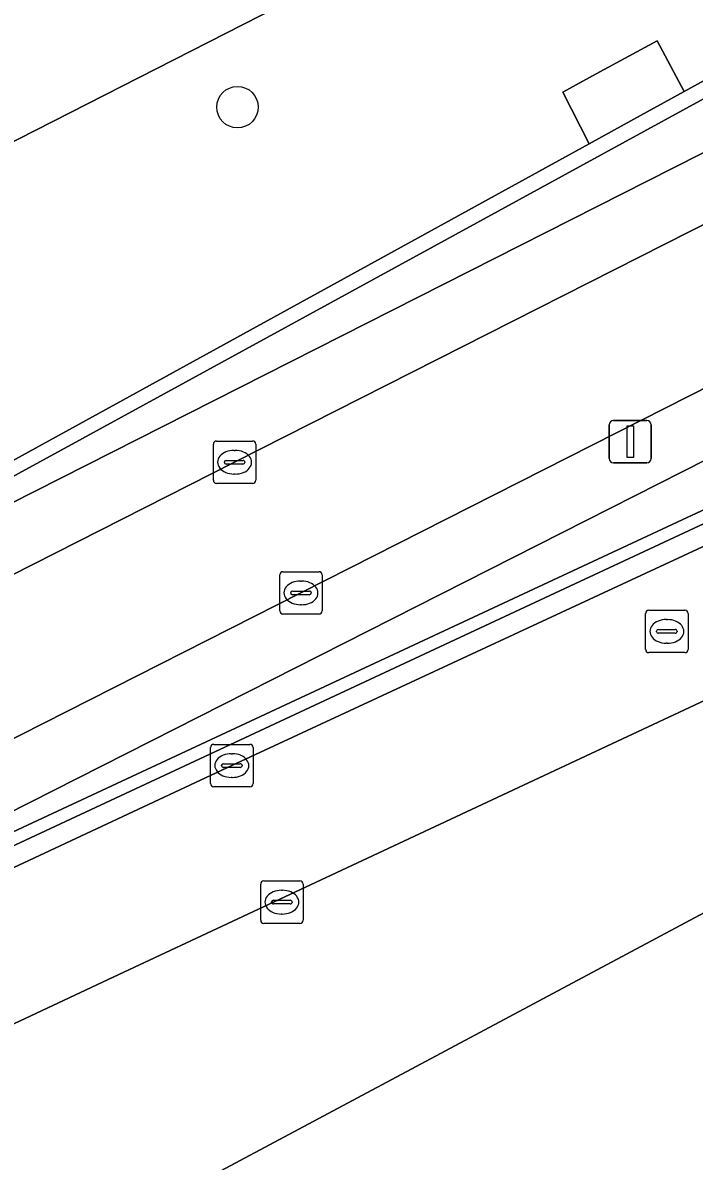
# Model space of a CAD drawing. Extents: x 156141 to 158132, y 385651 to 388333.
# Drawn here: x 157358.43 to 157374.28, y 387520.7 to 387547.56 of the extents above; entities that cross this region are included whole.
import ezdxf

# ---------------------------------------------------------------- set-up
doc = ezdxf.new("R2010")
doc.units = 0
for name, color, linetype in [('IMGEO_Berm_open', 7, 'Continuous'), ('IMGEO_Boom', 7, 'Continuous'), ('IMGEO_Erf', 7, 'Continuous'), ('IMGEO_Fietspad_gesloten', 7, 'Continuous'), ('IMGEO_Groenvoorziening', 7, 'Continuous'), ('IMGEO_Kolk', 7, 'Continuous'), ('IMGEO_Lichtmast', 7, 'Continuous'), ('IMGEO_Muur', 7, 'Continuous'), ('IMGEO_Rijbaan_lokaal_open', 7, 'Continuous'), ('IMGEO_Rioolput', 7, 'Continuous'), ('IMGEO_Terreindeel_open', 7, 'Continuous'), ('IMGEO_Voetpad_open', 7, 'Continuous')]:
    doc.layers.add(name, color=color, linetype=linetype)

msp = doc.modelspace()

# ---------------------------------------------------------------- linework, layer by layer
at = {"layer": 'IMGEO_Berm_open'}
for points in [[(157373.795, 387544.141), (157378.505, 387546.525), (157377.698, 387547.51), (157373.093, 387544.994), (157343.055, 387528.581)], [(157378.792, 387538.068), (157383.597, 387540.307), (157382.715, 387541.384), (157378.02, 387539.006), (157346.012, 387522.797)]]:
    msp.add_lwpolyline(points, close=True, dxfattribs=at)
at = {"layer": 'IMGEO_Boom'}
msp.add_circle((157363.498, 387545.571), 0.489, dxfattribs=at)
at = {"layer": 'IMGEO_Erf'}
msp.add_lwpolyline([(157379.613, 387529.283), (157358.019, 387517.762), (157356.251, 387516.84), (157344.9, 387511.007), (157339.276, 387508.13), (157339.22, 387508.503), (157324.395, 387501.042), (157323.609, 387500.647), (157323.678, 387500.51), (157322.97, 387500.144), (157322.692, 387500), (157312.546, 387494.751), (157311.882, 387494.407), (157311.835, 387494.383), (157310.964, 387493.932), (157306.227, 387491.496), (157306.26, 387491.446), (157305.466, 387491.038), (157285.18, 387480.598), (157270.563, 387471.967), (157270.876, 387471.499), (157312.715, 387408.272)], dxfattribs=at)
at = {"layer": 'IMGEO_Fietspad_gesloten'}
msp.add_lwpolyline([(157313.764, 387508.162), (157329.667, 387516.208), (157364.993, 387534.111), (157377.031, 387540.208), (157381.729, 387542.588), (157379.49, 387545.322), (157374.783, 387542.94), (157363.427, 387537.192), (157341.77, 387526.216), (157328.105, 387519.298), (157300.529, 387505.349), (157302.148, 387502.273)], close=True, dxfattribs=at)
at = {"layer": 'IMGEO_Groenvoorziening'}
msp.add_lwpolyline([(157323.29, 387580.953), (157327.309, 387575.543), (157341.775, 387547.081), (157346.037, 387538.566), (157373.455, 387552.532), (157362.156, 387564.319)], dxfattribs=at)
msp.add_lwpolyline([(157346.037, 387538.566), (157348.955, 387532.735), (157349.213, 387532.301), (157371.804, 387544.708), (157371.177, 387545.927), (157371.971, 387546.358), (157373.405, 387547.136), (157374.043, 387545.938), (157377.452, 387547.81), (157375.452, 387550.252), (157375.561, 387550.335), (157373.455, 387552.532)], close=True, dxfattribs=at)
at = {"layer": 'IMGEO_Kolk'}
for p, q in [((157363.005, 387537.693), (157363.857, 387537.693)), ((157362.93, 387536.767), (157362.93, 387537.619)), ((157363.418, 387537.473), (157363.443, 387537.473)), ((157363.931, 387537.619), (157363.931, 387536.767)), ((157363.189, 387537.187), (157363.189, 387537.199)), ((157363.627, 387537.15), (157363.229, 387537.15)), ((157363.232, 387537.236), (157363.63, 387537.236)), ((157363.673, 387537.199), (157363.673, 387537.187)), ((157363.441, 387536.913), (157363.416, 387536.913)), ((157363.857, 387536.693), (157363.005, 387536.693)), ((157364.497, 387533.684), (157364.497, 387534.536)), ((157364.572, 387534.61), (157365.424, 387534.61)), ((157365.498, 387534.536), (157365.498, 387533.684)), ((157364.799, 387534.153), (157365.197, 387534.153)), ((157364.985, 387534.39), (157365.01, 387534.39)), ((157364.756, 387534.104), (157364.756, 387534.116)), ((157365.194, 387534.067), (157364.796, 387534.067)), ((157365.24, 387534.116), (157365.24, 387534.104)), ((157365.424, 387533.61), (157364.572, 387533.61)), ((157365.008, 387533.83), (157364.983, 387533.83)), ((157362.865, 387529.61), (157362.865, 387530.462)), ((157362.94, 387530.536), (157363.792, 387530.536)), ((157363.866, 387530.462), (157363.866, 387529.61)), ((157363.353, 387530.316), (157363.378, 387530.316)), ((157363.124, 387530.03), (157363.124, 387530.042)), ((157363.562, 387529.993), (157363.164, 387529.993)), ((157363.167, 387530.079), (157363.565, 387530.079)), ((157363.608, 387530.042), (157363.608, 387530.03)), ((157363.376, 387529.756), (157363.351, 387529.756)), ((157363.792, 387529.536), (157362.94, 387529.536)), ((157364.047, 387526.387), (157364.047, 387527.239)), ((157364.122, 387527.313), (157364.974, 387527.313)), ((157365.048, 387527.239), (157365.048, 387526.387)), ((157364.535, 387527.093), (157364.56, 387527.093)), ((157364.306, 387526.807), (157364.306, 387526.819)), ((157364.744, 387526.77), (157364.346, 387526.77)), ((157364.349, 387526.856), (157364.747, 387526.856)), ((157364.79, 387526.819), (157364.79, 387526.807)), ((157364.558, 387526.533), (157364.533, 387526.533)), ((157364.974, 387526.313), (157364.122, 387526.313))]:
    msp.add_line(p, q, dxfattribs=at)
for points in [[(157363.005, 387537.693), (157363.857, 387537.693)], [(157362.93, 387536.767), (157362.93, 387537.619)], [(157363.931, 387537.619), (157363.931, 387536.767)], [(157363.857, 387536.693), (157363.005, 387536.693)], [(157364.497, 387533.684), (157364.497, 387534.536)], [(157364.572, 387534.61), (157365.424, 387534.61)], [(157365.498, 387534.536), (157365.498, 387533.684)], [(157365.424, 387533.61), (157364.572, 387533.61)], [(157362.865, 387529.61), (157362.865, 387530.462)], [(157362.94, 387530.536), (157363.792, 387530.536)], [(157363.866, 387530.462), (157363.866, 387529.61)], [(157363.792, 387529.536), (157362.94, 387529.536)], [(157364.047, 387526.387), (157364.047, 387527.239)], [(157364.122, 387527.313), (157364.974, 387527.313)], [(157365.048, 387527.239), (157365.048, 387526.387)], [(157364.974, 387526.313), (157364.122, 387526.313)]]:
    msp.add_lwpolyline(points, dxfattribs=at)
for centre, radius, start, end in [((157363.007, 387537.617), 0.0765, 91.552, 178.448), ((157363.007, 387537.617), 0.0765, 91.552, 178.448), ((157363.855, 387537.617), 0.0765, 1.552, 88.448), ((157363.855, 387537.617), 0.0765, 1.552, 88.448), ((157363.229, 387537.196), 0.0403, 85.8775, 175.7526), ((157363.226, 387537.186), 0.0366, 178.938, 274.7102), ((157363.63, 387537.193), 0.043, 264.8664, 352.4533), ((157363.634, 387537.198), 0.0386, 1.7309, 96.639), ((157363.007, 387536.769), 0.0765, 181.552, 268.448), ((157363.007, 387536.769), 0.0765, 181.552, 268.448), ((157363.855, 387536.769), 0.0765, 271.552, 358.448), ((157363.855, 387536.769), 0.0765, 271.552, 358.448), ((157364.574, 387534.534), 0.0765, 91.552, 178.448), ((157364.574, 387534.534), 0.0765, 91.552, 178.448), ((157365.422, 387534.534), 0.0765, 1.552, 88.448), ((157365.422, 387534.534), 0.0765, 1.552, 88.448), ((157364.796, 387534.113), 0.0403, 85.8775, 175.7526), ((157365.201, 387534.115), 0.0386, 1.7309, 96.639), ((157364.793, 387534.103), 0.0366, 178.938, 274.7102), ((157365.197, 387534.11), 0.043, 264.8664, 352.4533), ((157364.574, 387533.686), 0.0765, 181.552, 268.448), ((157364.574, 387533.686), 0.0765, 181.552, 268.448), ((157365.422, 387533.686), 0.0765, 271.552, 358.448), ((157365.422, 387533.686), 0.0765, 271.552, 358.448), ((157362.942, 387530.46), 0.0765, 91.552, 178.448), ((157362.942, 387530.46), 0.0765, 91.552, 178.448), ((157363.79, 387530.46), 0.0765, 1.552, 88.448), ((157363.79, 387530.46), 0.0765, 1.552, 88.448), ((157363.164, 387530.039), 0.0403, 85.8775, 175.7526), ((157363.161, 387530.029), 0.0366, 178.938, 274.7102), ((157363.565, 387530.036), 0.043, 264.8664, 352.4533), ((157363.569, 387530.041), 0.0386, 1.7309, 96.639), ((157362.942, 387529.612), 0.0765, 181.552, 268.448), ((157362.942, 387529.612), 0.0765, 181.552, 268.448), ((157363.79, 387529.612), 0.0765, 271.552, 358.448), ((157363.79, 387529.612), 0.0765, 271.552, 358.448), ((157364.124, 387527.237), 0.0765, 91.552, 178.448), ((157364.124, 387527.237), 0.0765, 91.552, 178.448), ((157364.972, 387527.237), 0.0765, 1.552, 88.448), ((157364.972, 387527.237), 0.0765, 1.552, 88.448), ((157364.346, 387526.816), 0.0403, 85.8775, 175.7526), ((157364.343, 387526.806), 0.0366, 178.938, 274.7102), ((157364.747, 387526.813), 0.043, 264.8664, 352.4533), ((157364.751, 387526.818), 0.0386, 1.7309, 96.639), ((157364.124, 387526.389), 0.0765, 181.552, 268.448), ((157364.124, 387526.389), 0.0765, 181.552, 268.448), ((157364.972, 387526.389), 0.0765, 271.552, 358.448), ((157364.972, 387526.389), 0.0765, 271.552, 358.448)]:
    msp.add_arc(centre, radius, start, end, dxfattribs=at)
for centre, major_axis, ratio, start_param, end_param in [((157363.417, 387537.193), (-0.387, 0.002), 0.722429, 4.712389, 7.853982), ((157363.442, 387537.193), (-0.39, 0.002), 0.717154, 1.570796, 4.712389), ((157364.984, 387534.11), (-0.387, 0.002), 0.722429, 4.712389, 7.853982), ((157365.009, 387534.11), (-0.39, 0.002), 0.717154, 1.570796, 4.712389), ((157363.352, 387530.036), (-0.387, 0.002), 0.722429, 4.712389, 7.853982), ((157363.377, 387530.036), (-0.39, 0.002), 0.717154, 1.570796, 4.712389), ((157364.534, 387526.813), (-0.387, 0.002), 0.722429, 4.712389, 7.853982), ((157364.559, 387526.813), (-0.39, 0.002), 0.717154, 1.570796, 4.712389)]:
    msp.add_ellipse(centre, major_axis=major_axis, ratio=ratio, start_param=start_param, end_param=end_param, dxfattribs=at)
at = {"layer": 'IMGEO_Lichtmast'}
for p, q in [((157372.377, 387538.178), (157373.167, 387538.178)), ((157373.167, 387538.178), (157372.377, 387538.178)), ((157372.277, 387537.278), (157372.277, 387538.078)), ((157372.277, 387538.078), (157372.277, 387537.278)), ((157373.267, 387538.078), (157373.267, 387537.278)), ((157373.267, 387537.278), (157373.267, 387538.078)), ((157373.167, 387537.178), (157372.377, 387537.178)), ((157372.377, 387537.178), (157373.167, 387537.178))]:
    msp.add_line(p, q, dxfattribs=at)
msp.add_lwpolyline([(157372.697, 387538.053), (157372.847, 387538.053), (157372.847, 387537.303), (157372.697, 387537.303), (157372.697, 387538.053)], dxfattribs=at)
for centre, start, end in [((157372.377, 387538.078), 90, 180), ((157372.377, 387538.078), 90, 180), ((157373.167, 387538.078), 0, 90), ((157373.167, 387538.078), 360, 90), ((157372.377, 387537.278), 180, 270), ((157372.377, 387537.278), 180, 270), ((157373.167, 387537.278), 270, 0), ((157373.167, 387537.278), 270, 0)]:
    msp.add_arc(centre, 0.1, start, end, dxfattribs=at)
at = {"layer": 'IMGEO_Muur'}
for points in [[(157342.893, 387528.83), (157299.708, 387506.976), (157299.852, 387506.692), (157343.055, 387528.581), (157373.093, 387544.994), (157377.698, 387547.51), (157377.452, 387547.81), (157374.043, 387545.938), (157372.854, 387545.285), (157371.804, 387544.708), (157349.213, 387532.301)], [(157302.923, 387500.631), (157346.108, 387522.505), (157376.998, 387536.9), (157377.923, 387537.331), (157378.99, 387537.828), (157380.271, 387538.425), (157383.794, 387540.066), (157383.597, 387540.307), (157378.792, 387538.068), (157346.012, 387522.797), (157302.874, 387500.928)]]:
    msp.add_lwpolyline(points, close=True, dxfattribs=at)
at = {"layer": 'IMGEO_Rijbaan_lokaal_open'}
for points in [[(157309.111, 387503.256), (157324.32, 387510.961), (157337.236, 387517.487), (157346.385, 387522.123), (157354.764, 387526.017), (157363.362, 387530.035), (157375.581, 387535.707), (157377.035, 387536.39), (157377.209, 387536.488), (157376.998, 387536.9), (157346.108, 387522.505), (157302.923, 387500.631), (157303.138, 387500.237), (157308.551, 387502.969)], [(157353.982, 387521.409), (157353.769, 387521.856), (157360.45, 387524.987), (157377.117, 387532.783), (157378.431, 387533.403), (157377.035, 387536.39), (157375.581, 387535.707), (157363.362, 387530.035), (157354.764, 387526.017), (157346.385, 387522.123), (157337.236, 387517.487), (157324.32, 387510.961), (157309.111, 387503.256), (157308.551, 387502.969), (157309.967, 387500), (157310.116, 387499.688), (157310.327, 387499.255)]]:
    msp.add_lwpolyline(points, close=True, dxfattribs=at)
at = {"layer": 'IMGEO_Rioolput'}
for p, q in [((157373.136, 387532.775), (157373.136, 387533.627)), ((157373.211, 387533.701), (157374.063, 387533.701)), ((157374.137, 387533.627), (157374.137, 387532.775)), ((157373.624, 387533.481), (157373.649, 387533.481)), ((157373.395, 387533.195), (157373.395, 387533.207)), ((157373.833, 387533.158), (157373.435, 387533.158)), ((157373.438, 387533.244), (157373.836, 387533.244)), ((157373.879, 387533.207), (157373.879, 387533.195)), ((157373.647, 387532.921), (157373.622, 387532.921)), ((157374.063, 387532.701), (157373.211, 387532.701))]:
    msp.add_line(p, q, dxfattribs=at)
for points in [[(157373.136, 387532.775), (157373.136, 387533.627)], [(157373.211, 387533.701), (157374.063, 387533.701)], [(157374.137, 387533.627), (157374.137, 387532.775)], [(157374.063, 387532.701), (157373.211, 387532.701)]]:
    msp.add_lwpolyline(points, dxfattribs=at)
for centre, radius, start, end in [((157373.213, 387533.625), 0.0765, 91.552, 178.448), ((157373.213, 387533.625), 0.0765, 91.552, 178.448), ((157374.061, 387533.625), 0.0765, 1.552, 88.448), ((157374.061, 387533.625), 0.0765, 1.552, 88.448), ((157373.435, 387533.204), 0.0403, 85.8775, 175.7526), ((157373.432, 387533.194), 0.0366, 178.938, 274.7102), ((157373.836, 387533.201), 0.043, 264.8664, 352.4533), ((157373.84, 387533.206), 0.0386, 1.7309, 96.639), ((157373.213, 387532.777), 0.0765, 181.552, 268.448), ((157373.213, 387532.777), 0.0765, 181.552, 268.448), ((157374.061, 387532.777), 0.0765, 271.552, 358.448), ((157374.061, 387532.777), 0.0765, 271.552, 358.448)]:
    msp.add_arc(centre, radius, start, end, dxfattribs=at)
for centre, major_axis, ratio, start_param, end_param in [((157373.623, 387533.201), (-0.387, 0.002), 0.722429, 4.712389, 7.853982), ((157373.648, 387533.201), (-0.39, 0.002), 0.717154, 1.570796, 4.712389)]:
    msp.add_ellipse(centre, major_axis=major_axis, ratio=ratio, start_param=start_param, end_param=end_param, dxfattribs=at)
at = {"layer": 'IMGEO_Terreindeel_open'}
msp.add_lwpolyline([(157374.043, 387545.938), (157373.405, 387547.136), (157371.971, 387546.358), (157371.177, 387545.927), (157371.804, 387544.708), (157372.854, 387545.285)], close=True, dxfattribs=at)
at = {"layer": 'IMGEO_Voetpad_open'}
for points in [[(157343.055, 387528.581), (157299.852, 387506.692), (157300.529, 387505.349), (157328.105, 387519.298), (157341.77, 387526.216), (157363.427, 387537.192), (157374.783, 387542.94), (157379.49, 387545.322), (157378.505, 387546.525), (157373.795, 387544.141)], [(157302.874, 387500.928), (157346.012, 387522.797), (157378.02, 387539.006), (157382.715, 387541.384), (157381.729, 387542.588), (157377.031, 387540.208), (157364.993, 387534.111), (157329.667, 387516.208), (157313.764, 387508.162), (157302.148, 387502.273)]]:
    msp.add_lwpolyline(points, close=True, dxfattribs=at)
for points in [[(157377.117, 387532.783), (157360.45, 387524.987), (157353.769, 387521.856), (157353.982, 387521.409), (157310.327, 387499.255), (157303.09, 387495.583)], [(157306.227, 387491.496), (157310.964, 387493.932), (157311.835, 387494.383), (157310.233, 387497.699), (157322.023, 387503.667), (157323.609, 387500.647), (157324.395, 387501.042), (157339.22, 387508.503), (157339.276, 387508.13), (157344.9, 387511.007), (157343.604, 387513.619), (157343.5, 387513.579), (157343.114, 387514.338), (157354.558, 387520.131), (157356.251, 387516.84), (157358.019, 387517.762), (157379.613, 387529.283)]]:
    msp.add_lwpolyline(points, dxfattribs=at)

doc.saveas('drawing.dxf')
